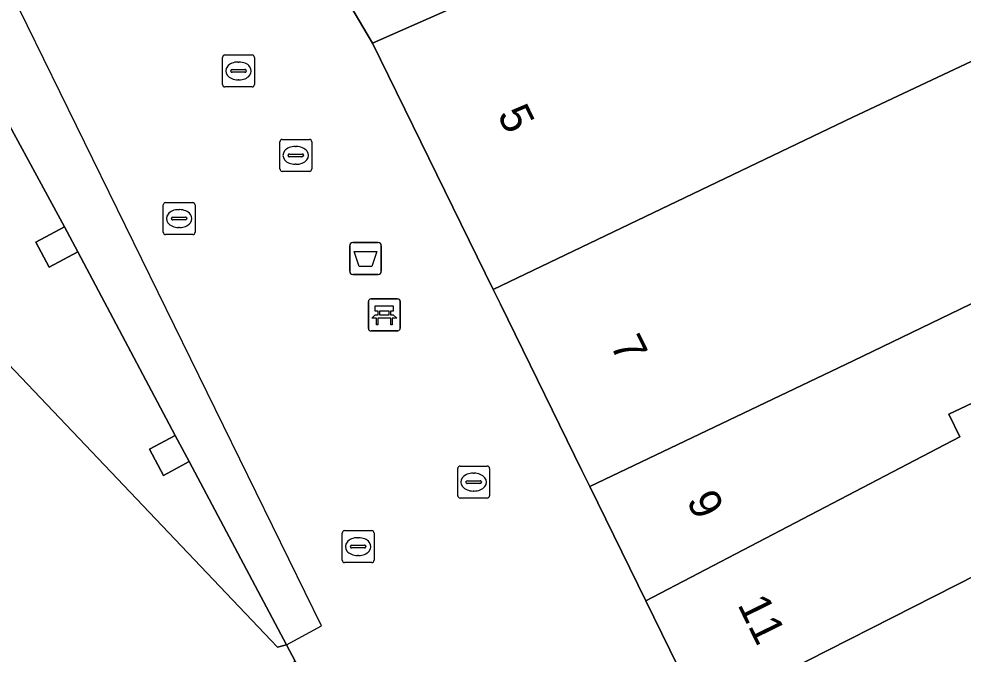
# Model space of a CAD drawing. Extents: x 161087 to 161926, y 382572 to 383873.
# Drawn here: x 161279.97 to 161309.57, y 383328.53 to 383348.44 of the extents above; entities that cross this region are included whole.
import ezdxf

# ---------------------------------------------------------------- set-up
doc = ezdxf.new("R2010")
doc.units = 0
for name, color, linetype in [('IMGEO_Afvalbak', 7, 'Continuous'), ('IMGEO_Bank', 7, 'Continuous'), ('IMGEO_Kolk', 7, 'Continuous'), ('IMGEO_Pand', 7, 'Continuous'), ('IMGEO_Pand_nummerreeks', 7, 'Continuous'), ('IMGEO_Pand_overbouw', 7, 'Continuous'), ('IMGEO_Rioolput', 7, 'Continuous'), ('IMGEO_Voetgangersgebied_open', 7, 'Continuous')]:
    doc.layers.add(name, color=color, linetype=linetype)

msp = doc.modelspace()

# ---------------------------------------------------------------- linework, layer by layer
at = {"layer": 'IMGEO_Afvalbak'}
for p, q in [((161290.339, 383340.531), (161290.339, 383341.331)), ((161290.339, 383341.331), (161290.339, 383340.531)), ((161290.439, 383341.431), (161291.229, 383341.431)), ((161291.229, 383341.431), (161290.439, 383341.431)), ((161291.329, 383341.331), (161291.329, 383340.531)), ((161291.329, 383340.531), (161291.329, 383341.331)), ((161291.229, 383340.431), (161290.439, 383340.431)), ((161290.439, 383340.431), (161291.229, 383340.431))]:
    msp.add_line(p, q, dxfattribs=at)
msp.add_lwpolyline([(161290.482, 383341.145), (161291.186, 383341.145), (161291.037, 383340.675), (161290.631, 383340.675), (161290.482, 383341.145)], dxfattribs=at)
for centre, start, end in [((161290.439, 383341.331), 90, 180), ((161290.439, 383341.331), 90, 180), ((161291.229, 383341.331), 0, 90), ((161291.229, 383341.331), 360, 90), ((161290.439, 383340.531), 180, 270), ((161290.439, 383340.531), 180, 270), ((161291.229, 383340.531), 270, 0), ((161291.229, 383340.531), 270, 0)]:
    msp.add_arc(centre, 0.1, start, end, dxfattribs=at)
at = {"layer": 'IMGEO_Bank'}
for p, q in [((161290.925, 383338.737), (161290.925, 383339.578)), ((161290.925, 383339.578), (161290.925, 383338.737)), ((161291, 383339.662), (161291.841, 383339.662)), ((161291.841, 383339.662), (161291, 383339.662)), ((161291.925, 383339.587), (161291.925, 383338.746)), ((161291.925, 383338.746), (161291.925, 383339.587)), ((161291.234, 383339.168), (161291.234, 383339.274)), ((161291.278, 383339.274), (161291.278, 383339.168)), ((161291.566, 383339.28), (161291.284, 383339.28)), ((161291.572, 383339.168), (161291.572, 383339.274)), ((161291.616, 383339.274), (161291.616, 383339.168)), ((161291.622, 383339.06), (161291.229, 383339.06)), ((161291.284, 383339.162), (161291.566, 383339.162)), ((161291.85, 383338.662), (161291.009, 383338.662)), ((161291.009, 383338.662), (161291.85, 383338.662))]:
    msp.add_line(p, q, dxfattribs=at)
for points in [[(161291.228, 383339.28), (161291.142, 383339.28), (161291.142, 383339.441), (161291.705, 383339.441), (161291.705, 383339.28), (161291.622, 383339.28)], [(161291.172, 383339.06), (161291.03, 383339.06), (161291.142, 383339.162), (161291.228, 383339.162)], [(161291.222, 383339.053), (161291.222, 383338.846), (161291.179, 383338.846), (161291.179, 383339.053)], [(161291.622, 383339.162), (161291.705, 383339.162), (161291.817, 383339.06), (161291.678, 383339.06)], [(161291.672, 383339.053), (161291.672, 383338.846), (161291.628, 383338.846), (161291.628, 383339.053)]]:
    msp.add_lwpolyline(points, dxfattribs=at)
for centre, radius, start, end in [((161291.003, 383339.584), 0.0779, 92.4484, 184.2845), ((161291.003, 383339.584), 0.0779, 92.4484, 184.2845), ((161291.847, 383339.584), 0.0779, 2.4484, 94.2845), ((161291.847, 383339.584), 0.0779, 2.4484, 94.2845), ((161291.227, 383339.273), 0.00671, 2.8957, 87.1043), ((161291.284, 383339.273), 0.00671, 92.8957, 177.1043), ((161291.566, 383339.273), 0.00671, 2.8957, 87.1043), ((161291.623, 383339.273), 0.00671, 92.8957, 177.1043), ((161291.172, 383339.053), 0.00671, 2.8957, 87.1043), ((161291.229, 383339.053), 0.00671, 92.8957, 177.1043), ((161291.227, 383339.169), 0.00671, 272.8957, 357.1043), ((161291.284, 383339.169), 0.00671, 182.8957, 267.1043), ((161291.566, 383339.169), 0.00671, 272.8957, 357.1043), ((161291.623, 383339.169), 0.00671, 182.8957, 267.1043), ((161291.621, 383339.053), 0.00671, 2.8957, 87.1043), ((161291.678, 383339.053), 0.00671, 92.8957, 177.1043), ((161291.003, 383338.74), 0.0779, 182.4484, 274.2845), ((161291.003, 383338.74), 0.0779, 182.4484, 274.2845), ((161291.847, 383338.74), 0.0779, 272.4484, 4.2845), ((161291.847, 383338.74), 0.0779, 272.4484, 4.2845)]:
    msp.add_arc(centre, radius, start, end, dxfattribs=at)
at = {"layer": 'IMGEO_Kolk'}
for p, q in [((161288.147, 383343.736), (161288.147, 383344.588)), ((161288.222, 383344.662), (161289.074, 383344.662)), ((161289.148, 383344.588), (161289.148, 383343.736)), ((161288.635, 383344.442), (161288.66, 383344.442)), ((161288.406, 383344.156), (161288.406, 383344.168)), ((161288.844, 383344.119), (161288.446, 383344.119)), ((161288.449, 383344.205), (161288.847, 383344.205)), ((161288.89, 383344.168), (161288.89, 383344.156)), ((161288.658, 383343.882), (161288.633, 383343.882)), ((161289.074, 383343.662), (161288.222, 383343.662)), ((161284.49, 383341.755), (161284.49, 383342.607)), ((161284.565, 383342.681), (161285.417, 383342.681)), ((161285.491, 383342.607), (161285.491, 383341.755)), ((161284.792, 383342.224), (161285.19, 383342.224)), ((161284.978, 383342.461), (161285.003, 383342.461)), ((161284.749, 383342.175), (161284.749, 383342.187)), ((161285.187, 383342.138), (161284.789, 383342.138)), ((161285.001, 383341.901), (161284.976, 383341.901)), ((161285.233, 383342.187), (161285.233, 383342.175)), ((161285.417, 383341.681), (161284.565, 383341.681)), ((161293.725, 383333.494), (161293.725, 383334.346)), ((161293.8, 383334.42), (161294.652, 383334.42)), ((161294.726, 383334.346), (161294.726, 383333.494)), ((161293.984, 383333.914), (161293.984, 383333.926)), ((161294.027, 383333.963), (161294.425, 383333.963)), ((161294.213, 383334.2), (161294.238, 383334.2)), ((161294.468, 383333.926), (161294.468, 383333.914)), ((161294.422, 383333.877), (161294.024, 383333.877)), ((161294.236, 383333.64), (161294.211, 383333.64)), ((161294.652, 383333.42), (161293.8, 383333.42)), ((161290.102, 383331.471), (161290.102, 383332.323)), ((161290.177, 383332.397), (161291.029, 383332.397)), ((161290.59, 383332.177), (161290.615, 383332.177)), ((161291.103, 383332.323), (161291.103, 383331.471)), ((161290.361, 383331.891), (161290.361, 383331.903)), ((161290.799, 383331.854), (161290.401, 383331.854)), ((161290.404, 383331.94), (161290.802, 383331.94)), ((161290.845, 383331.903), (161290.845, 383331.891)), ((161290.613, 383331.617), (161290.588, 383331.617)), ((161291.029, 383331.397), (161290.177, 383331.397))]:
    msp.add_line(p, q, dxfattribs=at)
for points in [[(161288.147, 383343.736), (161288.147, 383344.588)], [(161288.222, 383344.662), (161289.074, 383344.662)], [(161289.148, 383344.588), (161289.148, 383343.736)], [(161289.074, 383343.662), (161288.222, 383343.662)], [(161284.49, 383341.755), (161284.49, 383342.607)], [(161284.565, 383342.681), (161285.417, 383342.681)], [(161285.491, 383342.607), (161285.491, 383341.755)], [(161285.417, 383341.681), (161284.565, 383341.681)], [(161293.725, 383333.494), (161293.725, 383334.346)], [(161293.8, 383334.42), (161294.652, 383334.42)], [(161294.726, 383334.346), (161294.726, 383333.494)], [(161294.652, 383333.42), (161293.8, 383333.42)], [(161290.102, 383331.471), (161290.102, 383332.323)], [(161290.177, 383332.397), (161291.029, 383332.397)], [(161291.103, 383332.323), (161291.103, 383331.471)], [(161291.029, 383331.397), (161290.177, 383331.397)]]:
    msp.add_lwpolyline(points, dxfattribs=at)
for centre, radius, start, end in [((161288.224, 383344.586), 0.0765, 91.552, 178.448), ((161288.224, 383344.586), 0.0765, 91.552, 178.448), ((161289.072, 383344.586), 0.0765, 1.552, 88.448), ((161289.072, 383344.586), 0.0765, 1.552, 88.448), ((161288.446, 383344.165), 0.0403, 85.8775, 175.7526), ((161288.443, 383344.155), 0.0366, 178.938, 274.7102), ((161288.847, 383344.162), 0.043, 264.8664, 352.4533), ((161288.851, 383344.167), 0.0386, 1.7309, 96.639), ((161288.224, 383343.738), 0.0765, 181.552, 268.448), ((161288.224, 383343.738), 0.0765, 181.552, 268.448), ((161289.072, 383343.738), 0.0765, 271.552, 358.448), ((161289.072, 383343.738), 0.0765, 271.552, 358.448), ((161284.567, 383342.605), 0.0765, 91.552, 178.448), ((161284.567, 383342.605), 0.0765, 91.552, 178.448), ((161285.415, 383342.605), 0.0765, 1.552, 88.448), ((161285.415, 383342.605), 0.0765, 1.552, 88.448), ((161284.789, 383342.184), 0.0403, 85.8775, 175.7526), ((161285.194, 383342.186), 0.0386, 1.7309, 96.639), ((161284.786, 383342.174), 0.0366, 178.938, 274.7102), ((161285.19, 383342.181), 0.043, 264.8664, 352.4533), ((161284.567, 383341.757), 0.0765, 181.552, 268.448), ((161284.567, 383341.757), 0.0765, 181.552, 268.448), ((161285.415, 383341.757), 0.0765, 271.552, 358.448), ((161285.415, 383341.757), 0.0765, 271.552, 358.448), ((161293.802, 383334.344), 0.0765, 91.552, 178.448), ((161293.802, 383334.344), 0.0765, 91.552, 178.448), ((161294.65, 383334.344), 0.0765, 1.552, 88.448), ((161294.65, 383334.344), 0.0765, 1.552, 88.448), ((161294.024, 383333.923), 0.0403, 85.8775, 175.7526), ((161294.021, 383333.913), 0.0366, 178.938, 274.7102), ((161294.425, 383333.92), 0.043, 264.8664, 352.4533), ((161294.429, 383333.925), 0.0386, 1.7309, 96.639), ((161293.802, 383333.496), 0.0765, 181.552, 268.448), ((161293.802, 383333.496), 0.0765, 181.552, 268.448), ((161294.65, 383333.496), 0.0765, 271.552, 358.448), ((161294.65, 383333.496), 0.0765, 271.552, 358.448), ((161290.179, 383332.321), 0.0765, 91.552, 178.448), ((161290.179, 383332.321), 0.0765, 91.552, 178.448), ((161291.027, 383332.321), 0.0765, 1.552, 88.448), ((161291.027, 383332.321), 0.0765, 1.552, 88.448), ((161290.401, 383331.9), 0.0403, 85.8775, 175.7526), ((161290.398, 383331.89), 0.0366, 178.938, 274.7102), ((161290.802, 383331.897), 0.043, 264.8664, 352.4533), ((161290.806, 383331.902), 0.0386, 1.7309, 96.639), ((161290.179, 383331.473), 0.0765, 181.552, 268.448), ((161290.179, 383331.473), 0.0765, 181.552, 268.448), ((161291.027, 383331.473), 0.0765, 271.552, 358.448), ((161291.027, 383331.473), 0.0765, 271.552, 358.448)]:
    msp.add_arc(centre, radius, start, end, dxfattribs=at)
for centre, major_axis, ratio, start_param, end_param in [((161288.634, 383344.162), (-0.387, 0.002), 0.722429, 4.712389, 7.853982), ((161288.659, 383344.162), (-0.39, 0.002), 0.717154, 1.570796, 4.712389), ((161284.977, 383342.181), (-0.387, 0.002), 0.722429, 4.712389, 7.853982), ((161285.002, 383342.181), (-0.39, 0.002), 0.717154, 1.570796, 4.712389), ((161294.212, 383333.92), (-0.387, 0.002), 0.722429, 4.712389, 7.853982), ((161294.237, 383333.92), (-0.39, 0.002), 0.717154, 1.570796, 4.712389), ((161290.589, 383331.897), (-0.387, 0.002), 0.722429, 4.712389, 7.853982), ((161290.614, 383331.897), (-0.39, 0.002), 0.717154, 1.570796, 4.712389)]:
    msp.add_ellipse(centre, major_axis=major_axis, ratio=ratio, start_param=start_param, end_param=end_param, dxfattribs=at)
at = {"layer": 'IMGEO_Pand'}
for points in [[(161305.228, 383358.626), (161304.773, 383359.351), (161304.073, 383358.857), (161301.978, 383361.845), (161302.189, 383361.993), (161296.852, 383369.655), (161296.331, 383369.267), (161296.42, 383369.082), (161294.523, 383367.638), (161294.319, 383367.821), (161286.444, 383361.807), (161283.876, 383359.843), (161285.528, 383357.04), (161290.913, 383347.915), (161291.049, 383347.685), (161297.291, 383350.436), (161296.595, 383351.739), (161299.095, 383353.199), (161299.913, 383351.69), (161303.926, 383353.686), (161307.16, 383355.545)], [(161294.839, 383339.954), (161306.113, 383345.359), (161313.202, 383348.697), (161327.618, 383355.484), (161326.727, 383357.267), (161325.448, 383359.547), (161318.884, 383356.53), (161318.674, 383356.644), (161316.462, 383360.865), (161315.943, 383360.556), (161315.645, 383357.984), (161315.422, 383356.058), (161309.054, 383352.525), (161307.16, 383355.545), (161303.926, 383353.686), (161299.913, 383351.69), (161299.095, 383353.199), (161296.595, 383351.739), (161297.291, 383350.436), (161291.049, 383347.685)], [(161312.833, 383340.958), (161315.798, 383342.39), (161331.42, 383347.875), (161327.618, 383355.484), (161313.202, 383348.697), (161306.113, 383345.359), (161294.839, 383339.954), (161295.063, 383339.497), (161297.617, 383334.287), (161297.863, 383333.786), (161306.127, 383337.719)], [(161281.401, 383341.918), (161280.503, 383341.438), (161280.921, 383340.656), (161281.819, 383341.137)], [(161299.624, 383330.194), (161309.465, 383335.334), (161309.119, 383336.054), (161314.282, 383338.484), (161312.833, 383340.958), (161306.127, 383337.719), (161297.863, 383333.786)], [(161299.624, 383330.194), (161301.369, 383326.634), (161311.326, 383331.689), (161310.844, 383332.693), (161316.173, 383335.253), (161314.282, 383338.484), (161309.119, 383336.054), (161309.465, 383335.334)], [(161303.857, 383321.946), (161312.235, 383325.88), (161312.845, 383324.682), (161316.326, 383326.454), (161316.584, 383325.987), (161320.925, 383327.213), (161318.067, 383332.494), (161316.631, 383335.473), (161316.173, 383335.253), (161310.844, 383332.693), (161311.326, 383331.689), (161301.369, 383326.634)], [(161284.872, 383335.383), (161284.062, 383334.949), (161284.501, 383334.131), (161285.311, 383334.564)]]:
    msp.add_lwpolyline(points, close=True, dxfattribs=at)
msp.add_lwpolyline([(161251.882, 383299.506), (161272.523, 383317.696), (161273.519, 383316.63), (161276.075, 383318.934), (161275.693, 383319.785), (161277.158, 383320.545), (161276.68, 383321.486), (161288.634, 383328.304), (161288.357, 383328.819), (161288.08, 383328.749), (161270.788, 383346.916), (161270.063, 383347.678), (161263.595, 383344.101), (161257.744, 383340.865), (161251.121, 383335.923), (161245.867, 383331.116), (161222.968, 383308.833), (161222.868, 383308.726), (161232.764, 383298.452)], dxfattribs=at)
at = {"layer": 'IMGEO_Pand_overbouw'}
msp.add_lwpolyline([(161270.788, 383346.916), (161288.08, 383328.749), (161288.357, 383328.819), (161289.453, 383329.413), (161278.691, 383351.369), (161276.813, 383350.311)], close=True, dxfattribs=at)
at = {"layer": 'IMGEO_Rioolput'}
for p, q in [((161286.352, 383346.384), (161286.352, 383347.236)), ((161286.427, 383347.31), (161287.279, 383347.31)), ((161287.353, 383347.236), (161287.353, 383346.384)), ((161286.84, 383347.09), (161286.865, 383347.09)), ((161286.611, 383346.804), (161286.611, 383346.816)), ((161287.049, 383346.767), (161286.651, 383346.767)), ((161286.654, 383346.853), (161287.052, 383346.853)), ((161287.095, 383346.816), (161287.095, 383346.804)), ((161286.863, 383346.53), (161286.838, 383346.53)), ((161287.279, 383346.31), (161286.427, 383346.31))]:
    msp.add_line(p, q, dxfattribs=at)
for points in [[(161286.352, 383346.384), (161286.352, 383347.236)], [(161286.427, 383347.31), (161287.279, 383347.31)], [(161287.353, 383347.236), (161287.353, 383346.384)], [(161287.279, 383346.31), (161286.427, 383346.31)]]:
    msp.add_lwpolyline(points, dxfattribs=at)
for centre, radius, start, end in [((161286.429, 383347.234), 0.0765, 91.552, 178.448), ((161286.429, 383347.234), 0.0765, 91.552, 178.448), ((161287.277, 383347.234), 0.0765, 1.552, 88.448), ((161287.277, 383347.234), 0.0765, 1.552, 88.448), ((161286.651, 383346.813), 0.0403, 85.8775, 175.7526), ((161286.648, 383346.803), 0.0366, 178.938, 274.7102), ((161287.052, 383346.81), 0.043, 264.8664, 352.4533), ((161287.056, 383346.815), 0.0386, 1.7309, 96.639), ((161286.429, 383346.386), 0.0765, 181.552, 268.448), ((161286.429, 383346.386), 0.0765, 181.552, 268.448), ((161287.277, 383346.386), 0.0765, 271.552, 358.448), ((161287.277, 383346.386), 0.0765, 271.552, 358.448)]:
    msp.add_arc(centre, radius, start, end, dxfattribs=at)
for centre, major_axis, ratio, start_param, end_param in [((161286.839, 383346.81), (-0.387, 0.002), 0.722429, 4.712389, 7.853982), ((161286.864, 383346.81), (-0.39, 0.002), 0.717154, 1.570796, 4.712389)]:
    msp.add_ellipse(centre, major_axis=major_axis, ratio=ratio, start_param=start_param, end_param=end_param, dxfattribs=at)
at = {"layer": 'IMGEO_Voetgangersgebied_open'}
for points in [[(161315.219, 383300.537), (161310.218, 383309.96), (161307.007, 383316.011), (161303.857, 383321.946), (161301.369, 383326.634), (161299.624, 383330.194), (161297.863, 383333.786), (161297.617, 383334.287), (161295.063, 383339.497), (161294.839, 383339.954), (161291.049, 383347.685), (161290.913, 383347.915), (161285.528, 383357.04), (161283.876, 383359.843), (161273.961, 383353.028)], [(161278.139, 383347.908), (161281.401, 383341.918), (161281.819, 383341.137), (161284.872, 383335.383), (161285.311, 383334.564), (161288.357, 383328.819), (161288.634, 383328.304), (161292.453, 383321.206), (161295.818, 383315.74), (161297.46, 383313.073), (161300.631, 383307.526), (161300.847, 383307.148), (161303.885, 383301.835), (161304.051, 383301.545)]]:
    msp.add_lwpolyline(points, dxfattribs=at)
msp.add_lwpolyline([(161270.063, 383347.678), (161270.788, 383346.916), (161288.08, 383328.749), (161288.357, 383328.819), (161285.311, 383334.564), (161284.501, 383334.131), (161284.062, 383334.949), (161284.872, 383335.383), (161281.819, 383341.137), (161280.921, 383340.656), (161280.503, 383341.438), (161281.401, 383341.918), (161278.139, 383347.908), (161277.181, 383347.395), (161276.738, 383348.223), (161277.696, 383348.736), (161276.813, 383350.311), (161275.576, 383352.613), (161273.961, 383353.028), (161263.044, 383344.84), (161257.744, 383340.865), (161263.595, 383344.101)], close=True, dxfattribs=at)

# ---------------------------------------------------------------- texts
at = {"layer": 'IMGEO_Pand_nummerreeks'}
for s, rotation, p in [('5', 296.1247, (161294.955, 383345.444)), ('7', 296.1048, (161298.493, 383338.227)), ('9', 296.1158, (161300.885, 383333.347)), ('11', 296.1167, (161302.485, 383330.081))]:
    msp.add_text(s, height=1, rotation=rotation, dxfattribs=at).set_placement(p)

doc.saveas('drawing.dxf')
